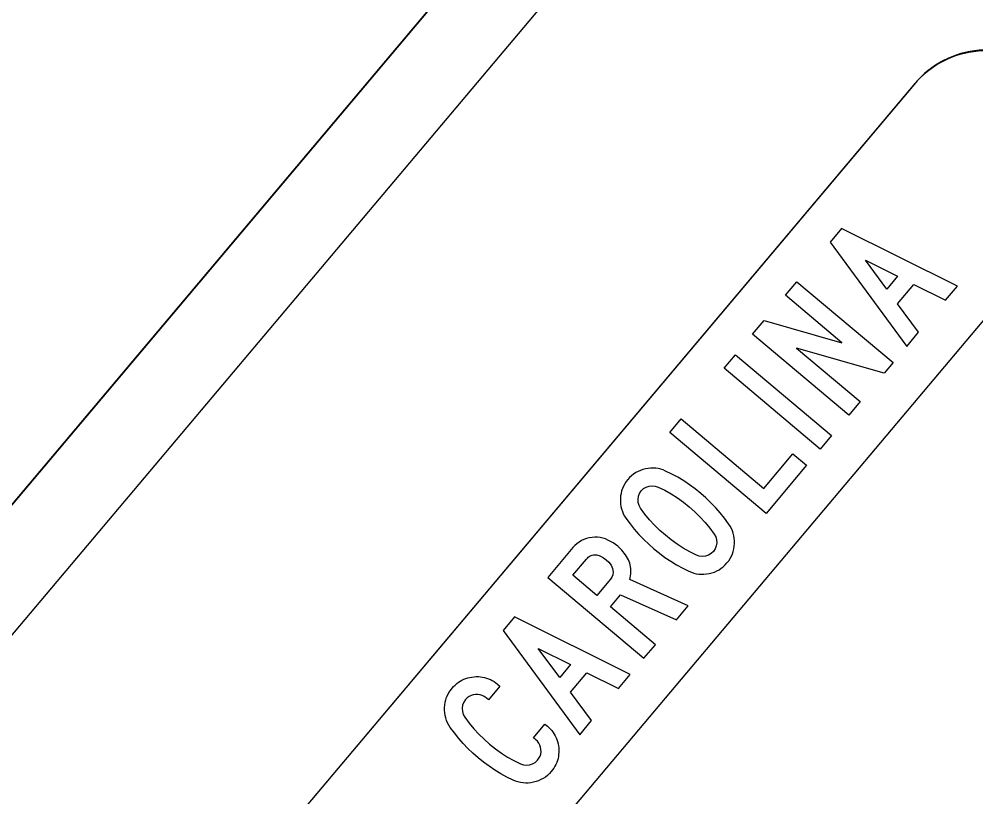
# Model space of a CAD drawing. Extents: x 2001876 to 2025694, y 804561 to 868938.
# Drawn here: x 2018472.03 to 2018500.91, y 818804.62 to 818828.11 of the extents above; entities that cross this region are included whole.
import ezdxf

# ---------------------------------------------------------------- set-up
doc = ezdxf.new("R2010")
doc.units = 0
doc.layers.add('TR SN EXTRUDED PANEL SIGNS- MOUNTED OVERHEAD', color=7, linetype='Continuous')

msp = doc.modelspace()

# ---------------------------------------------------------------- linework, layer by layer
at = {"layer": 'TR SN EXTRUDED PANEL SIGNS- MOUNTED OVERHEAD'}
for p, q in [((2018499.041, 818826.133), (2018453.793, 818772.382)), ((2018499.065, 818826.161), (2018453.817, 818772.41)), ((2018499.04, 818826.133), (2018499.041, 818826.133))]:
    msp.add_line(p, q, dxfattribs=at)
for points in [[(2018452.055, 818789.986), (2018525.472, 818877.198), (2018496.401, 818901.671), (2018422.985, 818814.458), (2018452.055, 818789.986)], [(2018502.871, 818637.93), (2018639.916, 818800.727), (2018535.261, 818888.827), (2018398.216, 818726.03), (2018502.871, 818637.93)], [(2018527.41, 818875.567), (2018409.943, 818736.027), (2018408.005, 818737.659), (2018525.472, 818877.198), (2018527.41, 818875.567)], [(2018498.406, 818817.731), (2018498.134, 818817.408), (2018495.493, 818818.17), (2018497.414, 818816.553), (2018497.068, 818816.142), (2018494.165, 818818.586), (2018494.518, 818819.005), (2018496.859, 818818.332), (2018495.157, 818819.764), (2018495.503, 818820.175), (2018498.406, 818817.731)], [(2018496.55, 818815.526), (2018496.207, 818815.119), (2018493.304, 818817.563), (2018493.646, 818817.97), (2018496.55, 818815.526)], [(2018495.795, 818814.629), (2018494.572, 818813.177), (2018491.669, 818815.621), (2018492.015, 818816.032), (2018494.507, 818813.934), (2018495.384, 818814.975), (2018495.795, 818814.629)]]:
    msp.add_lwpolyline(points, close=True, dxfattribs=at)
for points in [[(2018458.545, 818768.381), (2018458.546, 818768.381), (2018475.243, 818788.234), (2018475.072, 818788.31), (2018474.35, 818787.767), (2018473.851, 818787.905), (2018473.489, 818787.713), (2018472.902, 818787.609), (2018471.954, 818788.096), (2018471.52, 818790.362), (2018472.46, 818792.895), (2018472.386, 818793.298), (2018476.632, 818797.984), (2018478.728, 818797.901), (2018481.256, 818800.798), (2018482.901, 818800.901), (2018486.118, 818801.153), (2018503.785, 818822.14)], [(2018496.854, 818821.78), (2018496.509, 818821.37), (2018498.821, 818818.223), (2018499.176, 818818.646), (2018498.544, 818819.508), (2018499.036, 818820.092), (2018499.993, 818819.616), (2018500.349, 818820.038), (2018496.854, 818821.78)], [(2018498.217, 818819.953), (2018497.573, 818820.822), (2018498.542, 818820.339), (2018498.217, 818819.953)], [(2018492.436, 818813.916), (2018492.265, 818814.041), (2018492.09, 818814.158), (2018491.912, 818814.267), (2018491.728, 818814.367), (2018491.541, 818814.457), (2018491.468, 818814.489), (2018491.393, 818814.514), (2018491.318, 818814.531), (2018491.242, 818814.543), (2018491.166, 818814.547), (2018491.089, 818814.546), (2018491.01, 818814.538), (2018490.932, 818814.524), (2018490.854, 818814.503), (2018490.779, 818814.477), (2018490.708, 818814.446), (2018490.641, 818814.409), (2018490.576, 818814.365), (2018490.515, 818814.316), (2018490.456, 818814.261), (2018490.401, 818814.201), (2018490.352, 818814.137), (2018490.307, 818814.07), (2018490.271, 818814.001), (2018490.239, 818813.93), (2018490.214, 818813.857), (2018490.195, 818813.781), (2018490.182, 818813.703), (2018490.176, 818813.623), (2018490.175, 818813.543), (2018490.181, 818813.463), (2018490.192, 818813.387), (2018490.211, 818813.312), (2018490.235, 818813.238), (2018490.264, 818813.167), (2018490.3, 818813.098), (2018490.343, 818813.03), (2018490.467, 818812.861), (2018490.597, 818812.697), (2018490.735, 818812.54), (2018490.879, 818812.388), (2018491.031, 818812.243), (2018491.19, 818812.103), (2018491.353, 818811.973), (2018491.521, 818811.848), (2018491.694, 818811.732), (2018491.872, 818811.623), (2018492.056, 818811.523), (2018492.244, 818811.43), (2018492.318, 818811.399), (2018492.393, 818811.374), (2018492.468, 818811.355), (2018492.544, 818811.344), (2018492.621, 818811.339), (2018492.699, 818811.339), (2018492.779, 818811.347), (2018492.858, 818811.361), (2018492.938, 818811.38), (2018493.013, 818811.407), (2018493.086, 818811.438), (2018493.153, 818811.475), (2018493.219, 818811.518), (2018493.28, 818811.567), (2018493.339, 818811.622), (2018493.394, 818811.682), (2018493.445, 818811.747), (2018493.488, 818811.814), (2018493.526, 818811.883), (2018493.558, 818811.956), (2018493.583, 818812.029), (2018493.602, 818812.106), (2018493.615, 818812.185), (2018493.62, 818812.266), (2018493.62, 818812.346), (2018493.614, 818812.426), (2018493.601, 818812.503), (2018493.582, 818812.578), (2018493.556, 818812.652), (2018493.525, 818812.724), (2018493.488, 818812.793), (2018493.443, 818812.86), (2018493.32, 818813.031), (2018493.19, 818813.193), (2018493.053, 818813.35), (2018492.909, 818813.501), (2018492.759, 818813.645), (2018492.603, 818813.782), (2018492.436, 818813.916)], [(2018492.424, 818813.223), (2018492.582, 818813.067), (2018492.732, 818812.903), (2018492.874, 818812.731), (2018493.008, 818812.552), (2018493.053, 818812.469), (2018493.079, 818812.381), (2018493.085, 818812.287), (2018493.07, 818812.193), (2018493.037, 818812.106), (2018492.983, 818812.028), (2018492.914, 818811.962), (2018492.834, 818811.915), (2018492.745, 818811.885), (2018492.65, 818811.876), (2018492.558, 818811.885), (2018492.469, 818811.917), (2018492.269, 818812.018), (2018492.076, 818812.127), (2018491.889, 818812.247), (2018491.71, 818812.376), (2018491.535, 818812.515), (2018491.367, 818812.664), (2018491.208, 818812.82), (2018491.058, 818812.985), (2018490.917, 818813.156), (2018490.785, 818813.335), (2018490.738, 818813.417), (2018490.714, 818813.506), (2018490.708, 818813.6), (2018490.722, 818813.693), (2018490.755, 818813.779), (2018490.808, 818813.859), (2018490.877, 818813.925), (2018490.957, 818813.972), (2018491.047, 818814.002), (2018491.14, 818814.013), (2018491.23, 818814.004), (2018491.318, 818813.974), (2018491.515, 818813.874), (2018491.708, 818813.765), (2018491.896, 818813.645), (2018492.079, 818813.514), (2018492.256, 818813.372), (2018492.424, 818813.223)], [(2018490.458, 818811.176), (2018490.473, 818811.234), (2018490.483, 818811.291), (2018490.491, 818811.347), (2018490.495, 818811.404), (2018490.495, 818811.458), (2018490.491, 818811.513), (2018490.484, 818811.567), (2018490.473, 818811.621), (2018490.458, 818811.673), (2018490.439, 818811.725), (2018490.418, 818811.776), (2018490.393, 818811.827), (2018490.364, 818811.877), (2018490.331, 818811.926), (2018490.223, 818812.062), (2018490.095, 818812.184), (2018489.955, 818812.287), (2018489.802, 818812.371), (2018489.725, 818812.404), (2018489.647, 818812.43), (2018489.567, 818812.448), (2018489.487, 818812.458), (2018489.405, 818812.459), (2018489.322, 818812.453), (2018489.237, 818812.439), (2018489.154, 818812.418), (2018489.075, 818812.39), (2018489.001, 818812.355), (2018488.93, 818812.312), (2018488.863, 818812.262), (2018488.8, 818812.206), (2018488.741, 818812.143), (2018487.985, 818811.245), (2018490.888, 818808.801), (2018491.234, 818809.212), (2018489.874, 818810.357), (2018490.179, 818810.719), (2018491.87, 818809.966), (2018492.226, 818810.39), (2018490.458, 818811.176)], [(2018488.742, 818811.31), (2018489.152, 818811.797), (2018489.18, 818811.826), (2018489.208, 818811.853), (2018489.237, 818811.876), (2018489.267, 818811.894), (2018489.297, 818811.908), (2018489.329, 818811.92), (2018489.361, 818811.927), (2018489.395, 818811.93), (2018489.428, 818811.93), (2018489.463, 818811.924), (2018489.499, 818811.918), (2018489.535, 818811.905), (2018489.572, 818811.889), (2018489.665, 818811.837), (2018489.751, 818811.773), (2018489.828, 818811.7), (2018489.894, 818811.618), (2018489.943, 818811.515), (2018489.959, 818811.4), (2018489.948, 818811.322), (2018489.921, 818811.251), (2018489.877, 818811.187), (2018489.467, 818810.699), (2018488.742, 818811.31)], [(2018486.98, 818810.051), (2018486.635, 818809.641), (2018488.947, 818806.494), (2018489.303, 818806.917), (2018488.67, 818807.779), (2018489.162, 818808.363), (2018490.119, 818807.887), (2018490.475, 818808.309), (2018486.98, 818810.051)], [(2018488.344, 818808.224), (2018487.699, 818809.093), (2018488.668, 818808.61), (2018488.344, 818808.224)], [(2018487.898, 818806.814), (2018487.971, 818806.753), (2018488.021, 818806.71), (2018488.066, 818806.663), (2018488.108, 818806.615), (2018488.146, 818806.564), (2018488.18, 818806.512), (2018488.211, 818806.458), (2018488.237, 818806.403), (2018488.261, 818806.344), (2018488.28, 818806.284), (2018488.295, 818806.222), (2018488.306, 818806.158), (2018488.314, 818806.092), (2018488.318, 818806.025), (2018488.318, 818805.961), (2018488.313, 818805.897), (2018488.305, 818805.834), (2018488.293, 818805.772), (2018488.275, 818805.712), (2018488.254, 818805.654), (2018488.229, 818805.597), (2018488.2, 818805.54), (2018488.167, 818805.485), (2018488.129, 818805.431), (2018488.088, 818805.38), (2018488.033, 818805.318), (2018487.975, 818805.265), (2018487.913, 818805.215), (2018487.849, 818805.172), (2018487.779, 818805.135), (2018487.708, 818805.103), (2018487.633, 818805.077), (2018487.554, 818805.056), (2018487.474, 818805.042), (2018487.395, 818805.034), (2018487.317, 818805.034), (2018487.238, 818805.039), (2018487.162, 818805.05), (2018487.085, 818805.068), (2018487.01, 818805.092), (2018486.935, 818805.123), (2018486.749, 818805.215), (2018486.566, 818805.315), (2018486.388, 818805.423), (2018486.214, 818805.54), (2018486.046, 818805.665), (2018485.881, 818805.797), (2018485.726, 818805.935), (2018485.576, 818806.077), (2018485.433, 818806.227), (2018485.296, 818806.382), (2018485.165, 818806.545), (2018485.04, 818806.713), (2018484.997, 818806.781), (2018484.961, 818806.851), (2018484.929, 818806.924), (2018484.905, 818806.998), (2018484.887, 818807.074), (2018484.874, 818807.151), (2018484.868, 818807.231), (2018484.868, 818807.312), (2018484.875, 818807.394), (2018484.888, 818807.473), (2018484.906, 818807.55), (2018484.93, 818807.624), (2018484.963, 818807.696), (2018485, 818807.765), (2018485.046, 818807.833), (2018485.096, 818807.899), (2018485.14, 818807.947), (2018485.187, 818807.994), (2018485.235, 818808.036), (2018485.285, 818808.075), (2018485.338, 818808.108), (2018485.392, 818808.139), (2018485.448, 818808.166), (2018485.508, 818808.189), (2018485.567, 818808.209), (2018485.63, 818808.224), (2018485.693, 818808.235), (2018485.759, 818808.242), (2018485.825, 818808.246), (2018485.89, 818808.246), (2018485.954, 818808.242), (2018486.016, 818808.233), (2018486.078, 818808.22), (2018486.137, 818808.204), (2018486.196, 818808.183), (2018486.253, 818808.158), (2018486.309, 818808.129), (2018486.364, 818808.096), (2018486.418, 818808.059), (2018486.469, 818808.017), (2018486.542, 818807.956), (2018486.196, 818807.545), (2018486.123, 818807.607), (2018486.066, 818807.648), (2018486.004, 818807.68), (2018485.941, 818807.701), (2018485.872, 818807.71)], [(2018485.872, 818807.71), (2018485.802, 818807.709), (2018485.731, 818807.698), (2018485.667, 818807.678), (2018485.607, 818807.647), (2018485.551, 818807.606), (2018485.502, 818807.555), (2018485.448, 818807.476), (2018485.415, 818807.389), (2018485.401, 818807.294), (2018485.408, 818807.197), (2018485.435, 818807.108), (2018485.482, 818807.024), (2018485.612, 818806.846), (2018485.753, 818806.675), (2018485.902, 818806.511), (2018486.06, 818806.357), (2018486.226, 818806.209), (2018486.403, 818806.068), (2018486.583, 818805.938), (2018486.77, 818805.818), (2018486.962, 818805.71), (2018487.16, 818805.611), (2018487.25, 818805.58), (2018487.341, 818805.57), (2018487.437, 818805.58), (2018487.528, 818805.611), (2018487.607, 818805.658), (2018487.676, 818805.724), (2018487.718, 818805.782), (2018487.75, 818805.843), (2018487.77, 818805.907), (2018487.78, 818805.973), (2018487.779, 818806.045), (2018487.768, 818806.114), (2018487.747, 818806.18), (2018487.717, 818806.239), (2018487.675, 818806.293), (2018487.625, 818806.342), (2018487.552, 818806.403), (2018487.898, 818806.814), (2018487.898, 818806.814)]]:
    msp.add_lwpolyline(points, dxfattribs=at)
for centre in [(2018501.222, 818824.297), (2018501.245, 818824.325)]:
    msp.add_arc(centre, 2.851, 49.9088, 139.909, dxfattribs=at)

doc.saveas('drawing.dxf')
